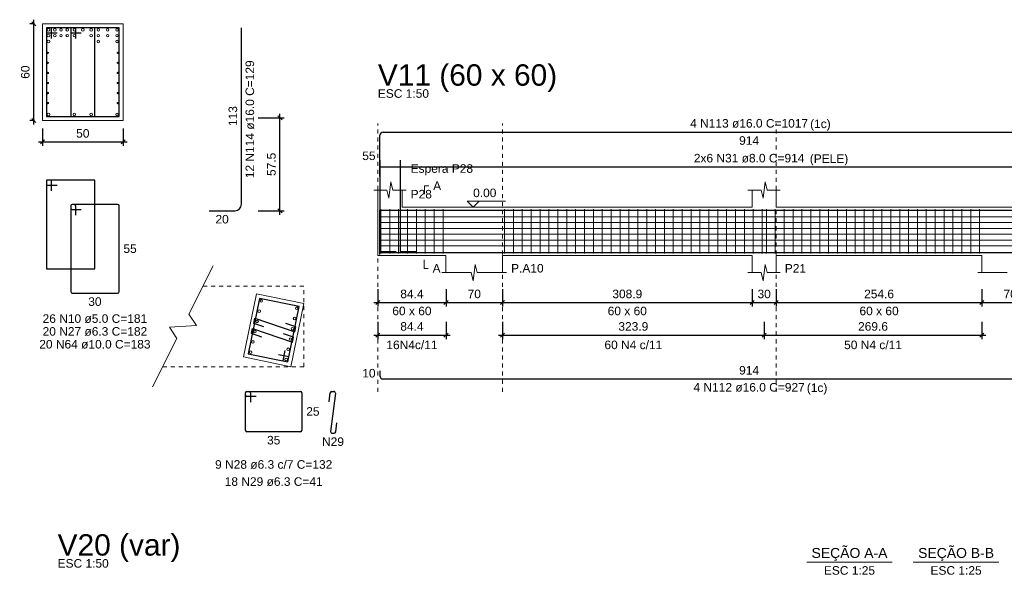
# Model space of a CAD drawing. Header units: millimetres. Extents: x 10 to 1250, y -62 to 528.
# Tile 855 of 909: x 871 to 895, y 84 to 98. Entities that reach past the tile are written whole.
import ezdxf

# ---------------------------------------------------------------- set-up
doc = ezdxf.new("R2010")
doc.units = ezdxf.units.MM
doc.header["$LTSCALE"] = 0.05
doc.linetypes.add('DOT', pattern=[6.35, 0, -6.35])
for name, color, linetype, lineweight in [('Descrição da armadura', 7, 'Continuous', 5), ('DT-Arm complementar', 5, 'Continuous', 5), ('DT-Barras na forma', 2, 'Continuous', 30), ('DT-Barras no corte', 5, 'Continuous', 5), ('DT-Barras rebatidas', 2, 'Continuous', 30), ('DT-Cotas', 9, 'Continuous', 5), ('DT-Forma', 5, 'Continuous', 5), ('DT-Pontilhado', 9, 'DOT', 5), ('DT-Textos', 7, 'Continuous', 5), ('DT-Título', 3, 'Continuous', 20), ('Textos armaduras', 7, 'Continuous', 5)]:
    doc.layers.add(name, color=color, linetype=linetype, lineweight=lineweight)
doc.styles.add('Arial', font='arial.ttf')
doc.styles.get("Standard").update_dxf_attribs({"font": 'arial.ttf'})
doc.dimstyles.new('UM_25.000000', dxfattribs={"dimtxt": 0.18, "dimasz": 0.1, "dimexe": 0.1, "dimexo": 0.2, "dimgap": 0, "dimtad": 1, "dimtih": 1, "dimtoh": 1, "dimdec": 1, "dimlfac": 25, "dimzin": 0, "dimdsep": 46, "dimtxsty": 'Standard', "dimcen": 0.09, "dimdle": 0.1, "dimadec": 1, "dimazin": 2, "dimtfac": 1, "dimtdec": 4, "dimtofl": 0, "dimtmove": 0, "dimatfit": 3, "dimfxl": 1, "dimtolj": 1, "dimarcsym": 0})
doc.dimstyles.new('UM_50.000000', dxfattribs={"dimtxt": 0.18, "dimasz": 0.1, "dimexe": 0.1, "dimexo": 0.2, "dimgap": 0.1, "dimtad": 1, "dimdec": 1, "dimlfac": 50, "dimzin": 0, "dimdsep": 46, "dimtxsty": 'Standard', "dimblk": 'OBLIQUE', "dimcen": 0.09, "dimdle": 0.1, "dimadec": 1, "dimazin": 2, "dimtfac": 1, "dimtdec": 1, "dimtofl": 0, "dimtmove": 0, "dimatfit": 3, "dimldrblk": 'OBLIQUE', "dimfxl": 1, "dimtolj": 1, "dimarcsym": 1})

# ---------------------------------------------------------------- blocks, each defined once
blk = doc.blocks.new('_Oblique')
at = {"color": 0, "linetype": 'ByBlock', "lineweight": -2}
blk.add_line((-0.5, -0.5), (0.5, 0.5), dxfattribs=at)
blk = doc.blocks.new('*D1159')
at = {"layer": 'Defpoints', "color": 0, "transparency": 16777216}
for p in [(879.677, 91.127), (881.365, 91.127), (881.365, 90.597)]:
    blk.add_point(p, dxfattribs=at)
at = {"layer": 'DT-Cotas', "color": 0, "lineweight": -2, "transparency": 16777216}
for p, q in [((879.677, 90.927), (879.677, 90.497)), ((881.365, 90.927), (881.365, 90.497)), ((879.577, 90.597), (881.465, 90.597))]:
    blk.add_line(p, q, dxfattribs=at)
at = {"layer": 'DT-Cotas', "color": 0, "lineweight": -2, "transparency": 16777216, "xscale": 0.1, "yscale": 0.1, "zscale": 0.1, "rotation": 180}
blk.add_blockref('_Oblique', (879.677, 90.597), dxfattribs=at)
at = {"layer": 'DT-Cotas', "color": 0, "lineweight": -2, "transparency": 16777216, "xscale": 0.1, "yscale": 0.1, "zscale": 0.1}
blk.add_blockref('_Oblique', (881.365, 90.597), dxfattribs=at)
at = {"layer": 'DT-Cotas', "transparency": 16777216, "insert": (880.521, 90.809), "char_height": 0.2118, "attachment_point": 5, "rotation": 0.0057, "style": 'Arial'}
blk.add_mtext('\\A1;84.4', dxfattribs=at)
blk = doc.blocks.new('*D1160')
at = {"layer": 'Defpoints', "color": 0, "transparency": 16777216}
for p in [(881.365, 91.127), (882.765, 91.127), (882.765, 90.597)]:
    blk.add_point(p, dxfattribs=at)
at = {"layer": 'DT-Cotas', "color": 0, "lineweight": -2, "transparency": 16777216}
for p, q in [((881.365, 90.927), (881.365, 90.497)), ((882.765, 90.927), (882.765, 90.497)), ((881.265, 90.597), (882.865, 90.597))]:
    blk.add_line(p, q, dxfattribs=at)
at = {"layer": 'DT-Cotas', "color": 0, "lineweight": -2, "transparency": 16777216, "xscale": 0.1, "yscale": 0.1, "zscale": 0.1, "rotation": 180}
blk.add_blockref('_Oblique', (881.365, 90.597), dxfattribs=at)
at = {"layer": 'DT-Cotas', "color": 0, "lineweight": -2, "transparency": 16777216, "xscale": 0.1, "yscale": 0.1, "zscale": 0.1}
blk.add_blockref('_Oblique', (882.765, 90.597), dxfattribs=at)
at = {"layer": 'DT-Cotas', "transparency": 16777216, "insert": (882.065, 90.809), "char_height": 0.2118, "attachment_point": 5, "rotation": 0.0057, "style": 'Arial'}
blk.add_mtext('\\A1;70', dxfattribs=at)
blk = doc.blocks.new('*D1161')
at = {"layer": 'Defpoints', "color": 0, "transparency": 16777216}
for p in [(882.765, 91.127), (888.943, 91.127), (888.943, 90.597)]:
    blk.add_point(p, dxfattribs=at)
at = {"layer": 'DT-Cotas', "color": 0, "lineweight": -2, "transparency": 16777216}
for p, q in [((882.765, 90.927), (882.765, 90.497)), ((888.943, 90.927), (888.943, 90.497)), ((882.665, 90.597), (889.043, 90.597))]:
    blk.add_line(p, q, dxfattribs=at)
at = {"layer": 'DT-Cotas', "color": 0, "lineweight": -2, "transparency": 16777216, "xscale": 0.1, "yscale": 0.1, "zscale": 0.1, "rotation": 180}
blk.add_blockref('_Oblique', (882.765, 90.597), dxfattribs=at)
at = {"layer": 'DT-Cotas', "color": 0, "lineweight": -2, "transparency": 16777216, "xscale": 0.1, "yscale": 0.1, "zscale": 0.1}
blk.add_blockref('_Oblique', (888.943, 90.597), dxfattribs=at)
at = {"layer": 'DT-Cotas', "transparency": 16777216, "insert": (885.854, 90.809), "char_height": 0.2118, "attachment_point": 5, "rotation": 0.0057, "style": 'Arial'}
blk.add_mtext('\\A1;308.9', dxfattribs=at)
blk = doc.blocks.new('*D1162')
at = {"layer": 'Defpoints', "color": 0, "transparency": 16777216}
for p in [(888.943, 91.127), (889.543, 91.127), (889.543, 90.597)]:
    blk.add_point(p, dxfattribs=at)
at = {"layer": 'DT-Cotas', "color": 0, "lineweight": -2, "transparency": 16777216}
for p, q in [((888.943, 90.927), (888.943, 90.497)), ((889.543, 90.927), (889.543, 90.497)), ((888.843, 90.597), (889.643, 90.597))]:
    blk.add_line(p, q, dxfattribs=at)
at = {"layer": 'DT-Cotas', "color": 0, "lineweight": -2, "transparency": 16777216, "xscale": 0.1, "yscale": 0.1, "zscale": 0.1, "rotation": 180}
blk.add_blockref('_Oblique', (888.943, 90.597), dxfattribs=at)
at = {"layer": 'DT-Cotas', "color": 0, "lineweight": -2, "transparency": 16777216, "xscale": 0.1, "yscale": 0.1, "zscale": 0.1}
blk.add_blockref('_Oblique', (889.543, 90.597), dxfattribs=at)
at = {"layer": 'DT-Cotas', "transparency": 16777216, "insert": (889.243, 90.809), "char_height": 0.2118, "attachment_point": 5, "rotation": 0.0057, "style": 'Arial'}
blk.add_mtext('\\A1;30', dxfattribs=at)
blk = doc.blocks.new('*D1163')
at = {"layer": 'Defpoints', "color": 0, "transparency": 16777216}
for p in [(889.543, 91.127), (894.635, 91.127), (894.635, 90.597)]:
    blk.add_point(p, dxfattribs=at)
at = {"layer": 'DT-Cotas', "color": 0, "lineweight": -2, "transparency": 16777216}
for p, q in [((889.543, 90.927), (889.543, 90.497)), ((894.635, 90.927), (894.635, 90.497)), ((889.443, 90.597), (894.735, 90.597))]:
    blk.add_line(p, q, dxfattribs=at)
at = {"layer": 'DT-Cotas', "color": 0, "lineweight": -2, "transparency": 16777216, "xscale": 0.1, "yscale": 0.1, "zscale": 0.1, "rotation": 180}
blk.add_blockref('_Oblique', (889.543, 90.597), dxfattribs=at)
at = {"layer": 'DT-Cotas', "color": 0, "lineweight": -2, "transparency": 16777216, "xscale": 0.1, "yscale": 0.1, "zscale": 0.1}
blk.add_blockref('_Oblique', (894.635, 90.597), dxfattribs=at)
at = {"layer": 'DT-Cotas', "transparency": 16777216, "insert": (892.089, 90.809), "char_height": 0.2118, "attachment_point": 5, "rotation": 0.0057, "style": 'Arial'}
blk.add_mtext('\\A1;254.6', dxfattribs=at)
blk = doc.blocks.new('*D1164')
at = {"layer": 'Defpoints', "color": 0, "transparency": 16777216}
for p in [(894.635, 91.127), (896.035, 91.127), (896.035, 90.597)]:
    blk.add_point(p, dxfattribs=at)
at = {"layer": 'DT-Cotas', "color": 0, "lineweight": -2, "transparency": 16777216}
for p, q in [((894.635, 90.927), (894.635, 90.497)), ((896.035, 90.927), (896.035, 90.497)), ((894.535, 90.597), (896.135, 90.597))]:
    blk.add_line(p, q, dxfattribs=at)
at = {"layer": 'DT-Cotas', "color": 0, "lineweight": -2, "transparency": 16777216, "xscale": 0.1, "yscale": 0.1, "zscale": 0.1, "rotation": 180}
blk.add_blockref('_Oblique', (894.635, 90.597), dxfattribs=at)
at = {"layer": 'DT-Cotas', "color": 0, "lineweight": -2, "transparency": 16777216, "xscale": 0.1, "yscale": 0.1, "zscale": 0.1}
blk.add_blockref('_Oblique', (896.035, 90.597), dxfattribs=at)
at = {"layer": 'DT-Cotas', "transparency": 16777216, "insert": (895.335, 90.809), "char_height": 0.2118, "attachment_point": 5, "rotation": 0.0057, "style": 'Arial'}
blk.add_mtext('\\A1;70', dxfattribs=at)
blk = doc.blocks.new('*D1166')
at = {"layer": 'Defpoints', "color": 0, "transparency": 16777216}
for p in [(879.677, 90.322), (881.365, 90.322), (881.365, 89.792)]:
    blk.add_point(p, dxfattribs=at)
at = {"layer": 'DT-Cotas', "color": 0, "lineweight": -2, "transparency": 16777216}
for p, q in [((879.677, 90.122), (879.677, 89.692)), ((881.365, 90.122), (881.365, 89.692)), ((879.577, 89.792), (881.465, 89.792))]:
    blk.add_line(p, q, dxfattribs=at)
at = {"layer": 'DT-Cotas', "color": 0, "lineweight": -2, "transparency": 16777216, "xscale": 0.1, "yscale": 0.1, "zscale": 0.1, "rotation": 180}
blk.add_blockref('_Oblique', (879.677, 89.792), dxfattribs=at)
at = {"layer": 'DT-Cotas', "color": 0, "lineweight": -2, "transparency": 16777216, "xscale": 0.1, "yscale": 0.1, "zscale": 0.1}
blk.add_blockref('_Oblique', (881.365, 89.792), dxfattribs=at)
at = {"layer": 'DT-Cotas', "transparency": 16777216, "insert": (880.521, 90.004), "char_height": 0.2118, "attachment_point": 5, "rotation": 0.0057, "style": 'Arial'}
blk.add_mtext('\\A1;84.4', dxfattribs=at)
blk = doc.blocks.new('*D1167')
at = {"layer": 'Defpoints', "color": 0, "transparency": 16777216}
for p in [(882.765, 90.322), (889.243, 90.322), (889.243, 89.792)]:
    blk.add_point(p, dxfattribs=at)
at = {"layer": 'DT-Cotas', "color": 0, "lineweight": -2, "transparency": 16777216}
for p, q in [((882.765, 90.122), (882.765, 89.692)), ((889.243, 90.122), (889.243, 89.692)), ((882.665, 89.792), (889.343, 89.792))]:
    blk.add_line(p, q, dxfattribs=at)
at = {"layer": 'DT-Cotas', "color": 0, "lineweight": -2, "transparency": 16777216, "xscale": 0.1, "yscale": 0.1, "zscale": 0.1, "rotation": 180}
blk.add_blockref('_Oblique', (882.765, 89.792), dxfattribs=at)
at = {"layer": 'DT-Cotas', "color": 0, "lineweight": -2, "transparency": 16777216, "xscale": 0.1, "yscale": 0.1, "zscale": 0.1}
blk.add_blockref('_Oblique', (889.243, 89.792), dxfattribs=at)
at = {"layer": 'DT-Cotas', "transparency": 16777216, "insert": (886.004, 90.004), "char_height": 0.2118, "attachment_point": 5, "rotation": 0.0057, "style": 'Arial'}
blk.add_mtext('\\A1;323.9', dxfattribs=at)
blk = doc.blocks.new('*D1168')
at = {"layer": 'Defpoints', "color": 0, "transparency": 16777216}
for p in [(889.243, 90.322), (894.635, 90.322), (894.635, 89.792)]:
    blk.add_point(p, dxfattribs=at)
at = {"layer": 'DT-Cotas', "color": 0, "lineweight": -2, "transparency": 16777216}
for p, q in [((889.243, 90.122), (889.243, 89.692)), ((894.635, 90.122), (894.635, 89.692)), ((889.143, 89.792), (894.735, 89.792))]:
    blk.add_line(p, q, dxfattribs=at)
at = {"layer": 'DT-Cotas', "color": 0, "lineweight": -2, "transparency": 16777216, "xscale": 0.1, "yscale": 0.1, "zscale": 0.1, "rotation": 180}
blk.add_blockref('_Oblique', (889.243, 89.792), dxfattribs=at)
at = {"layer": 'DT-Cotas', "color": 0, "lineweight": -2, "transparency": 16777216, "xscale": 0.1, "yscale": 0.1, "zscale": 0.1}
blk.add_blockref('_Oblique', (894.635, 89.792), dxfattribs=at)
at = {"layer": 'DT-Cotas', "transparency": 16777216, "insert": (891.939, 90.004), "char_height": 0.2118, "attachment_point": 5, "rotation": 0.0057, "style": 'Arial'}
blk.add_mtext('\\A1;269.6', dxfattribs=at)
blk = doc.blocks.new('*D1206')
at = {"layer": 'Defpoints', "color": 0, "transparency": 16777216}
for p in [(871.159, 97.506), (871.371, 97.506), (871.371, 95.106)]:
    blk.add_point(p, dxfattribs=at)
at = {"layer": 'DT-Cotas', "color": 0, "lineweight": -2, "transparency": 16777216}
for p, q in [((871.159, 95.006), (871.159, 97.606)), ((871.171, 97.506), (871.059, 97.506)), ((871.171, 95.106), (871.059, 95.106))]:
    blk.add_line(p, q, dxfattribs=at)
at = {"layer": 'DT-Cotas', "color": 0, "lineweight": -2, "transparency": 16777216, "xscale": 0.1, "yscale": 0.1, "zscale": 0.1}
for p, rotation in [((871.159, 97.506), 90), ((871.159, 95.106), 270)]:
    blk.add_blockref('_Oblique', p, dxfattribs=dict(at, rotation=rotation))
at = {"layer": 'DT-Cotas', "transparency": 16777216, "insert": (870.947, 96.306), "char_height": 0.2118, "attachment_point": 5, "rotation": 90, "style": 'Arial'}
blk.add_mtext('\\A1;60', dxfattribs=at)
blk = doc.blocks.new('*D1207')
at = {"layer": 'Defpoints', "color": 0, "transparency": 16777216}
for p in [(871.371, 95.106), (873.371, 95.106), (873.371, 94.577)]:
    blk.add_point(p, dxfattribs=at)
at = {"layer": 'DT-Cotas', "color": 0, "lineweight": -2, "transparency": 16777216}
for p, q in [((871.371, 94.906), (871.371, 94.477)), ((873.371, 94.906), (873.371, 94.477)), ((871.271, 94.577), (873.471, 94.577))]:
    blk.add_line(p, q, dxfattribs=at)
at = {"layer": 'DT-Cotas', "color": 0, "lineweight": -2, "transparency": 16777216, "xscale": 0.1, "yscale": 0.1, "zscale": 0.1, "rotation": 180}
blk.add_blockref('_Oblique', (871.371, 94.577), dxfattribs=at)
at = {"layer": 'DT-Cotas', "color": 0, "lineweight": -2, "transparency": 16777216, "xscale": 0.1, "yscale": 0.1, "zscale": 0.1}
blk.add_blockref('_Oblique', (873.371, 94.577), dxfattribs=at)
at = {"layer": 'DT-Cotas', "transparency": 16777216, "insert": (872.371, 94.788), "char_height": 0.2118, "attachment_point": 5, "rotation": 0.0057, "style": 'Arial'}
blk.add_mtext('\\A1;50', dxfattribs=at)
blk = doc.blocks.new('*D1217')
at = {"layer": 'Defpoints', "color": 0, "transparency": 16777216}
for p in [(876.513, 95.171), (877.254, 95.171), (876.513, 92.871)]:
    blk.add_point(p, dxfattribs=at)
at = {"layer": 'DT-Cotas', "color": 0, "lineweight": -2, "transparency": 16777216}
for p, q in [((876.713, 95.171), (877.354, 95.171)), ((877.254, 92.771), (877.254, 95.271)), ((876.713, 92.871), (877.354, 92.871))]:
    blk.add_line(p, q, dxfattribs=at)
at = {"layer": 'DT-Cotas', "color": 0, "lineweight": -2, "transparency": 16777216, "xscale": 0.1, "yscale": 0.1, "zscale": 0.1}
for p, rotation in [((877.254, 95.171), 90), ((877.254, 92.871), 270)]:
    blk.add_blockref('_Oblique', p, dxfattribs=dict(at, rotation=rotation))
at = {"layer": 'DT-Cotas', "transparency": 16777216, "insert": (877.042, 94.021), "char_height": 0.2118, "attachment_point": 5, "rotation": 90, "style": 'Arial'}
blk.add_mtext('\\A1;57.5', dxfattribs=at)

msp = doc.modelspace()

# ---------------------------------------------------------------- linework, layer by layer
at = {"layer": 'DT-Arm complementar'}
for p, q in [((879.7508, 91.8122), (879.7508, 92.9122)), ((879.9708, 91.8122), (879.9708, 92.9122)), ((880.1908, 91.8122), (880.1908, 92.9122)), ((880.4108, 91.8122), (880.4108, 92.9122)), ((880.6308, 91.8122), (880.6308, 92.9122)), ((880.8508, 91.8122), (880.8508, 92.9122)), ((881.0708, 91.8122), (881.0708, 92.9122)), ((881.2908, 91.8122), (881.2908, 92.9122)), ((882.8138, 91.8122), (882.8138, 92.9122)), ((883.0338, 91.8122), (883.0338, 92.9122)), ((883.2538, 91.8122), (883.2538, 92.9122)), ((883.4738, 91.8122), (883.4738, 92.9122)), ((883.6938, 91.8122), (883.6938, 92.9122)), ((883.9138, 91.8122), (883.9138, 92.9122)), ((884.1338, 91.8122), (884.1338, 92.9122)), ((884.3538, 91.8122), (884.3538, 92.9122)), ((884.5738, 91.8122), (884.5738, 92.9122)), ((884.7938, 91.8122), (884.7938, 92.9122)), ((885.0138, 91.8122), (885.0138, 92.9122)), ((885.2338, 91.8122), (885.2338, 92.9122)), ((885.4538, 91.8122), (885.4538, 92.9122)), ((885.6738, 91.8122), (885.6738, 92.9122)), ((885.8938, 91.8122), (885.8938, 92.9122)), ((886.1138, 91.8122), (886.1138, 92.9122)), ((886.3338, 91.8122), (886.3338, 92.9122)), ((886.5538, 91.8122), (886.5538, 92.9122)), ((886.7738, 91.8122), (886.7738, 92.9122)), ((886.9938, 91.8122), (886.9938, 92.9122)), ((887.2138, 91.8122), (887.2138, 92.9122)), ((887.4338, 91.8122), (887.4338, 92.9122)), ((887.6538, 91.8122), (887.6538, 92.9122)), ((887.8738, 91.8122), (887.8738, 92.9122)), ((888.0938, 91.8122), (888.0938, 92.9122)), ((888.3138, 91.8122), (888.3138, 92.9122)), ((888.5338, 91.8122), (888.5338, 92.9122)), ((888.7538, 91.8122), (888.7538, 92.9122)), ((888.9738, 91.8122), (888.9738, 92.9122)), ((889.1938, 91.8122), (889.1938, 92.9122)), ((889.299, 91.8122), (889.299, 92.9122)), ((889.519, 91.8122), (889.519, 92.9122)), ((889.739, 91.8122), (889.739, 92.9122)), ((889.959, 91.8122), (889.959, 92.9122)), ((890.179, 91.8122), (890.179, 92.9122)), ((890.399, 91.8122), (890.399, 92.9122)), ((890.619, 91.8122), (890.619, 92.9122)), ((890.839, 91.8122), (890.839, 92.9122)), ((891.059, 91.8122), (891.059, 92.9122)), ((891.279, 91.8122), (891.279, 92.9122)), ((891.499, 91.8122), (891.499, 92.9122)), ((891.719, 91.8122), (891.719, 92.9122)), ((891.939, 91.8122), (891.939, 92.9122)), ((892.159, 91.8122), (892.159, 92.9122)), ((892.379, 91.8122), (892.379, 92.9122)), ((892.599, 91.8122), (892.599, 92.9122)), ((892.819, 91.8122), (892.819, 92.9122)), ((893.039, 91.8122), (893.039, 92.9122)), ((893.259, 91.8122), (893.259, 92.9122)), ((893.479, 91.8122), (893.479, 92.9122)), ((893.699, 91.8122), (893.699, 92.9122)), ((893.919, 91.8122), (893.919, 92.9122)), ((894.139, 91.8122), (894.139, 92.9122)), ((894.359, 91.8122), (894.359, 92.9122)), ((894.579, 91.8122), (894.579, 92.9122)), ((879.727, 92.7251), (898.015, 92.7251)), ((879.727, 92.5799), (898.015, 92.5799)), ((879.727, 92.4348), (898.015, 92.4348)), ((879.727, 92.2897), (898.015, 92.2897)), ((879.727, 92.1445), (898.015, 92.1445)), ((879.727, 91.9994), (898.015, 91.9994))]:
    msp.add_line(p, q, dxfattribs=at)
at = {"layer": 'DT-Barras na forma'}
for p, q in [((871.5966, 97.4061), (871.4706, 97.4061)), ((871.4706, 97.4061), (871.4706, 95.2061)), ((872.6706, 97.4061), (871.4706, 97.4061)), ((871.4706, 97.4061), (871.4706, 97.2801)), ((871.5966, 97.1431), (871.5966, 97.4061)), ((872.1966, 97.4061), (872.0706, 97.4061)), ((872.0706, 97.4061), (872.0706, 95.2061)), ((873.2706, 97.4061), (872.0706, 97.4061)), ((872.0706, 97.4061), (872.0706, 97.2801)), ((872.1966, 97.1431), (872.1966, 97.4061)), ((872.6706, 95.2061), (872.6706, 97.4061)), ((873.2706, 95.2061), (873.2706, 97.4061)), ((871.4706, 97.2801), (871.7336, 97.2801)), ((872.0706, 97.2801), (872.3336, 97.2801)), ((871.4706, 95.2061), (872.6706, 95.2061)), ((872.0706, 95.2061), (873.2706, 95.2061))]:
    msp.add_line(p, q, dxfattribs=at)
for points in [[(879.727, 94.1277), (879.727, 91.8602), (880.127, 91.8602)], [(880.227, 94.1277), (880.227, 91.8602), (880.627, 91.8602)], [(879.727, 91.7862), (879.727, 92.8862), (898.015, 92.8862), (898.015, 91.7862)], [(879.727, 92.0382), (879.727, 91.8382), (898.015, 91.8382), (898.015, 92.0382)], [(877.3757, 89.4076), (877.3224, 89.1501), (877.4458, 89.1245), (877.7297, 90.4954), (876.7504, 90.6982), (876.4665, 89.3273), (877.4458, 89.1245), (877.4713, 89.2479), (877.2138, 89.3012)], [(876.8531, 89.9973), (876.604, 90.0816), (876.6298, 90.2061), (877.6193, 89.8713), (877.645, 89.9959), (877.3959, 90.0802)], [(876.8004, 89.7427), (876.5513, 89.827), (876.5771, 89.9515), (877.5665, 89.6167), (877.5923, 89.7413), (877.3432, 89.8256)]]:
    msp.add_lwpolyline(points, dxfattribs=at)
at = {"layer": 'DT-Barras no corte'}
for centre, radius in [((871.5226, 97.3541), 0.032), ((871.6772, 97.3541), 0.032), ((871.8318, 97.3541), 0.032), ((871.9864, 97.3541), 0.032), ((872.1616, 97.3541), 0.032), ((872.3706, 97.3541), 0.032), ((872.5797, 97.3541), 0.032), ((872.7549, 97.3541), 0.032), ((872.9868, 97.3541), 0.032), ((873.2186, 97.3541), 0.032), ((871.5226, 97.2101), 0.032), ((871.5226, 97.0661), 0.032), ((871.6772, 97.2101), 0.032), ((871.8318, 97.2101), 0.032), ((871.9864, 97.2101), 0.032), ((872.1616, 97.2101), 0.032), ((872.5797, 97.2101), 0.032), ((872.7549, 97.2101), 0.032), ((872.7549, 97.0661), 0.032), ((872.9868, 97.2101), 0.032), ((872.9868, 97.2101), 0.032), ((873.2186, 97.2101), 0.032), ((873.2186, 97.0661), 0.032), ((871.5066, 96.785), 0.016), ((873.2346, 96.785), 0.016), ((871.5066, 96.5358), 0.016), ((873.2346, 96.5358), 0.016), ((871.5066, 96.2867), 0.016), ((873.2346, 96.2867), 0.016), ((871.5066, 96.0375), 0.016), ((873.2346, 96.0375), 0.016), ((871.5066, 95.7884), 0.016), ((873.2346, 95.7884), 0.016), ((871.5066, 95.5393), 0.016), ((873.2346, 95.5393), 0.016), ((871.5226, 95.2581), 0.032), ((872.1616, 95.2581), 0.032), ((872.5797, 95.2581), 0.032), ((873.2186, 95.2581), 0.032), ((876.7909, 90.6368), 0.032), ((877.6683, 90.4551), 0.032), ((876.7383, 90.3832), 0.032), ((877.6157, 90.2015), 0.032), ((876.6858, 90.1296), 0.032), ((877.5632, 89.9479), 0.032), ((876.6331, 89.875), 0.032), ((876.5806, 89.6213), 0.032), ((877.5105, 89.6933), 0.032), ((876.5281, 89.3677), 0.032), ((877.458, 89.4396), 0.032), ((877.4054, 89.186), 0.032)]:
    msp.add_circle(centre, radius, dxfattribs=at)
at = {"layer": 'DT-Barras rebatidas'}
for p, q in [((876.3008, 93.0313), (876.3008, 97.4061)), ((879.727, 93.7207), (879.727, 94.7407)), ((879.807, 94.8207), (897.935, 94.8207)), ((879.727, 93.9577), (898.015, 93.9577)), ((871.5966, 93.6294), (871.4706, 93.6294)), ((871.4706, 93.6294), (871.4706, 91.4294)), ((872.6706, 93.6294), (871.4706, 93.6294)), ((871.4706, 93.6294), (871.4706, 93.5034)), ((871.5966, 93.3664), (871.5966, 93.6294)), ((872.6706, 91.4294), (872.6706, 93.6294)), ((871.4706, 93.5034), (871.7336, 93.5034)), ((872.0706, 92.9916), (872.0706, 90.8672)), ((872.0706, 92.9916), (872.0706, 92.9412)), ((872.1588, 93.0294), (872.1084, 93.0294)), ((873.2328, 93.0294), (872.1084, 93.0294)), ((872.1084, 92.9034), (872.3336, 92.9034)), ((872.1966, 92.7664), (872.1966, 92.9916)), ((873.2706, 90.8672), (873.2706, 92.9916)), ((875.5008, 92.8713), (876.1408, 92.8713)), ((871.4706, 91.4294), (872.6706, 91.4294)), ((872.1084, 90.8294), (873.2328, 90.8294)), ((879.727, 88.9036), (879.727, 88.7836)), ((879.807, 88.7036), (897.935, 88.7036)), ((876.3981, 88.3076), (876.3981, 88.358)), ((876.3981, 87.4336), (876.3981, 88.358)), ((876.4359, 88.3958), (877.7603, 88.3958)), ((876.4359, 88.3958), (876.4863, 88.3958)), ((876.6611, 88.2698), (876.4359, 88.2698)), ((876.5241, 88.358), (876.5241, 88.1328)), ((877.7981, 88.358), (877.7981, 87.4336)), ((878.4709, 88.1347), (878.4988, 88.3626)), ((878.6249, 88.3534), (878.5081, 87.4014)), ((878.5363, 88.3958), (878.5874, 88.3958)), ((878.6342, 87.3922), (878.6621, 87.62)), ((877.7603, 87.3958), (876.4359, 87.3958)), ((878.5456, 87.359), (878.5966, 87.359))]:
    msp.add_line(p, q, dxfattribs=at)
for centre, radius, start, end in [((879.807, 94.7407), 0.08, 90, 180), ((872.1084, 92.9916), 0.0378, 90, 180), ((872.1084, 92.9916), 0.0378, 90, 180), ((872.1084, 92.9412), 0.0378, 180, 270), ((872.1588, 92.9916), 0.0378, 0, 90), ((873.2328, 92.9916), 0.0378, 0, 90), ((876.1408, 93.0313), 0.16, 270, 0), ((872.1084, 90.8672), 0.0378, 180, 270), ((873.2328, 90.8672), 0.0378, 270, 0), ((879.807, 88.7836), 0.08, 180, 270), ((876.4359, 88.358), 0.0378, 90, 180), ((876.4359, 88.358), 0.0378, 90, 180), ((876.4359, 88.3076), 0.0378, 180, 270), ((876.4863, 88.358), 0.0378, 0, 90), ((877.7603, 88.358), 0.0378, 0, 90), ((878.5363, 88.358), 0.0378, 90, 173.00561), ((878.5874, 88.358), 0.0378, 353.00561, 90), ((876.4359, 87.4336), 0.0378, 180, 270), ((877.7603, 87.4336), 0.0378, 270, 0), ((878.5456, 87.3968), 0.0378, 173.00561, 270), ((878.5966, 87.3968), 0.0378, 270, 353.00561)]:
    msp.add_arc(centre, radius, start, end, dxfattribs=at)
at = {"layer": 'DT-Forma'}
for p, q in [((873.3706, 97.5061), (871.3706, 97.5061)), ((871.3706, 97.5061), (871.3706, 97.5061)), ((871.3706, 97.5061), (871.3706, 95.1061)), ((873.3706, 95.1061), (873.3706, 97.5061)), ((873.3706, 97.5061), (873.3706, 97.5061)), ((871.3706, 95.1061), (873.3706, 95.1061)), ((871.3706, 95.1061), (871.3706, 95.1061)), ((873.3706, 95.1061), (873.3706, 95.1061)), ((879.577, 93.3858), (879.902, 93.3858)), ((879.677, 92.9622), (879.677, 93.3858)), ((879.902, 93.3858), (879.952, 93.1858)), ((879.952, 93.1858), (880.002, 93.5858)), ((880.002, 93.5858), (880.052, 93.3858)), ((880.052, 93.3858), (880.377, 93.3858)), ((880.277, 93.3858), (880.277, 92.9622)), ((888.843, 93.3858), (889.168, 93.3858)), ((888.943, 92.9622), (888.943, 93.3858)), ((889.168, 93.3858), (889.218, 93.1858)), ((889.218, 93.1858), (889.268, 93.5858)), ((889.268, 93.5858), (889.318, 93.3858)), ((889.318, 93.3858), (889.643, 93.3858)), ((889.543, 93.3858), (889.543, 92.9622)), ((880.277, 92.9622), (881.3646, 92.9622)), ((881.3646, 92.9622), (882.7646, 92.9622)), ((882.7646, 92.9622), (888.943, 92.9622)), ((889.543, 92.9622), (894.635, 92.9622)), ((894.635, 92.9622), (896.035, 92.9622)), ((879.677, 91.7622), (880.277, 91.7622)), ((880.277, 91.7622), (881.3646, 91.7622)), ((881.3646, 91.7622), (881.3646, 91.3386)), ((882.7646, 91.3386), (882.7646, 91.7622)), ((882.7646, 91.7622), (888.943, 91.7622)), ((888.943, 91.7622), (888.943, 91.3386)), ((889.543, 91.3386), (889.543, 91.7622)), ((889.543, 91.7622), (894.635, 91.7622)), ((894.635, 91.7622), (894.635, 91.3386)), ((882.0396, 91.1386), (882.0896, 91.5386)), ((882.0896, 91.5386), (882.1396, 91.3386)), ((889.218, 91.1386), (889.268, 91.5386)), ((889.268, 91.5386), (889.318, 91.3386)), ((881.2646, 91.3386), (881.9896, 91.3386)), ((881.9896, 91.3386), (882.0396, 91.1386)), ((882.1396, 91.3386), (882.8646, 91.3386)), ((888.843, 91.3386), (889.168, 91.3386)), ((889.168, 91.3386), (889.218, 91.1386)), ((889.318, 91.3386), (889.643, 91.3386)), ((894.535, 91.3386), (895.26, 91.3386))]:
    msp.add_line(p, q, dxfattribs=at)
at = {"layer": 'DT-Forma', "linetype": 'Continuous'}
msp.add_line((879.677, 91.7622), (879.677, 92.9622), dxfattribs=at)
at = {"layer": 'DT-Forma'}
msp.add_lwpolyline([(874.0986, 88.5064), (874.6986, 89.7064), (874.5138, 89.9863), (875.1834, 90.0264), (874.9986, 90.3064), (875.5986, 91.5064)], dxfattribs=at)
at = {"layer": 'DT-Forma', "linetype": 'DOT', "ltscale": 0.2}
for points in [[(875.3486, 91.0064), (877.8476, 91.0064)], [(877.8476, 89.0064), (877.8476, 91.0064)], [(874.3486, 89.0064), (877.8476, 89.0064)]]:
    msp.add_lwpolyline(points, dxfattribs=at)
at = {"layer": 'DT-Forma'}
msp.add_lwpolyline([(877.8476, 90.5734), (876.6726, 90.8164), (876.3486, 89.2494), (877.5236, 89.0064), (877.8476, 90.5734)], close=True, dxfattribs=at)
at = {"layer": 'DT-Pontilhado', "ltscale": 0.2}
for p, q in [((879.677, 88.3859), (879.677, 95.0325)), ((882.7646, 88.3859), (882.7646, 95.0325)), ((889.543, 88.3859), (889.543, 95.0325))]:
    msp.add_line(p, q, dxfattribs=at)
at = {"layer": 'DT-Textos'}
for p, q in [((890.2968, 84.1679), (892.4148, 84.1679)), ((892.9367, 84.1679), (895.0547, 84.1679))]:
    msp.add_line(p, q, dxfattribs=at)
for points in [[(880.8351, 93.2799), (880.8351, 93.4917), (880.941, 93.4917)], [(882.1848, 93.1105), (882.0365, 92.9622), (881.8882, 93.1105), (882.8413, 93.1105)], [(880.8208, 91.6563), (880.8208, 91.4445), (880.9267, 91.4445)]]:
    msp.add_lwpolyline(points, dxfattribs=at)

# ---------------------------------------------------------------- texts
at = {"layer": 'Descrição da armadura', "color": 7, "linetype": 'Continuous', "insert": (876.6185, 95.1387), "char_height": 0.2118, "width": 5.854558, "attachment_point": 8, "rotation": 90, "line_spacing_factor": 0.798, "style": 'Arial'}
msp.add_mtext('12 N114 ø16.0 C=129', dxfattribs=at)
at = {"layer": 'Descrição da armadura', "linetype": 'Continuous', "char_height": 0.2118, "attachment_point": 8, "line_spacing_factor": 0.798, "style": 'Arial'}
for s, insert, width in [('4 N113 ø16.0 C=1017', (888.871, 94.9266), 5.854558), ('2x6 N31 ø8.0 C=914', (888.871, 94.0636), 5.491291), ('26 N10 ø5.0 C=181', (872.6706, 90.0881), 5.194653), ('20 N27 ø6.3 C=182', (872.6706, 89.7704), 5.194653), ('20 N64 ø10.0 C=183', (872.6706, 89.4527), 5.524605), ('16N4c/11', (880.5208, 89.4395), 2.539679), ('60 N4 c/11', (886.0038, 89.4395), 2.869342), ('50 N4 c/11', (891.939, 89.4395), 2.869342), ('4 N112 ø16.0 C=927', (888.871, 88.3859), 5.524605)]:
    msp.add_mtext(s, dxfattribs=dict(at, insert=insert, width=width))
at = {"layer": 'Descrição da armadura', "color": 7, "linetype": 'Continuous', "char_height": 0.2118, "attachment_point": 8, "line_spacing_factor": 0.798, "style": 'Arial'}
for s, insert, width in [('N29', (878.5665, 87.0413), 1.088351), ('9 N28 ø6.3 c/7 C=132', (877.0981, 86.4735), 5.820954), ('18 N29 ø6.3 C=41', (877.0981, 86.0499), 4.8647)]:
    msp.add_mtext(s, dxfattribs=dict(at, insert=insert, width=width))
at = {"layer": 'DT-Textos', "line_spacing_factor": 0.798, "style": 'Arial'}
for s, insert, char_height, width, attachment_point in [('ESC 1:50', (879.677, 95.6679), 0.2118, 2.874069, 7), ('(1c)', (890.3811, 94.8563), 0.2118, 1.156382, 7), ('Espera P28', (880.4891, 93.7483), 0.2118, 3.508817, 7), ('A', (881.0469, 93.3858), 0.2118, 0.447864, 7), ('P28', (880.4888, 93.174), 0.2118, 1.194742, 7), ('0.00', (882.0365, 93.2058), 0.2118, 1.306872, 7), ('A', (881.0326, 91.3386), 0.2118, 0.447864, 7), ('P.A10', (882.9764, 91.3386), 0.2118, 1.829162, 7), ('P21', (889.7548, 91.3386), 0.2118, 1.194742, 7), ('60 x 60', (880.5208, 90.2796), 0.2118, 2.202601, 8), ('60 x 60', (885.8538, 90.2796), 0.2118, 2.202601, 8), ('60 x 60', (892.089, 90.2796), 0.2118, 2.202601, 8), ('(1c)', (890.2991, 88.3163), 0.2118, 1.156382, 7), ('SEÇÃO A-A', (891.356, 84.1928), 0.2471, 3.656684, 8), ('SEÇÃO B-B', (893.996, 84.1928), 0.2471, 3.656684, 8), ('ESC 1:50', (871.7467, 84.0254), 0.2118, 2.874069, 7), ('ESC 1:25', (891.3558, 83.8502), 0.2118, 2.874069, 8), ('ESC 1:25', (893.9957, 83.8502), 0.2118, 2.874069, 8)]:
    msp.add_mtext(s, dxfattribs=dict(at, insert=insert, char_height=char_height, width=width, attachment_point=attachment_point))
at = {"layer": 'DT-Textos', "linetype": 'Continuous', "insert": (890.3731, 93.9933), "char_height": 0.2118, "width": 2.16424, "attachment_point": 7, "line_spacing_factor": 0.798, "style": 'Arial'}
msp.add_mtext('(PELE)', dxfattribs=at)
at = {"layer": 'DT-Título', "char_height": 0.5295, "attachment_point": 7, "line_spacing_factor": 0.798, "style": 'Arial'}
for s, insert, width in [('V11 (60 x 60)', (879.6771, 95.8113), 9.405915), ('V20 (var)', (871.747, 84.1679), 6.442995)]:
    msp.add_mtext(s, dxfattribs=dict(at, insert=insert, width=width))
at = {"layer": 'Textos armaduras', "color": 7, "linetype": 'Continuous', "insert": (876.1949, 94.9712), "char_height": 0.2118, "width": 0.989858, "attachment_point": 7, "rotation": 90, "line_spacing_factor": 0.798, "style": 'Arial'}
msp.add_mtext('113', dxfattribs=at)
at = {"layer": 'Textos armaduras', "linetype": 'Continuous', "char_height": 0.2118, "attachment_point": 7, "line_spacing_factor": 0.798, "style": 'Arial'}
for s, insert, width in [('914', (888.6235, 94.503), 0.989858), ('55', (879.2911, 94.1248), 0.659905), ('55', (873.3765, 91.8235), 0.659905), ('30', (872.5057, 90.5117), 0.659905), ('10', (879.2911, 88.7377), 0.659905), ('914', (888.6235, 88.8095), 0.989858)]:
    msp.add_mtext(s, dxfattribs=dict(at, insert=insert, width=width))
at = {"layer": 'Textos armaduras', "color": 7, "linetype": 'Continuous', "char_height": 0.2118, "width": 0.659905, "attachment_point": 7, "line_spacing_factor": 0.798, "style": 'Arial'}
for s, insert in [('20', (875.6558, 92.5536)), ('25', (877.904, 87.7899)), ('35', (876.9331, 87.0781))]:
    msp.add_mtext(s, dxfattribs=dict(at, insert=insert))

# ---------------------------------------------------------------- dimensions: what is measured, and where the dimension line sits
at = {"layer": 'DT-Cotas'}
for base, p1, p2, picture, middle in [((871.1588, 97.5061), (871.3706, 95.1061), (871.3706, 97.5061), '*D1206', (870.947, 96.3061)), ((877.2539, 95.1713), (876.5126, 92.8713), (876.5126, 95.1713), '*D1217', (877.0421, 94.0213))]:
    dim = msp.add_linear_dim(base=base, p1=p1, p2=p2, angle=90, dimstyle='UM_25.000000', override={"dimtxt": 0.2118, "dimasz": 0.1, "dimexe": 0.1, "dimexo": 0.2, "dimtad": 1, "dimtih": 0, "dimtoh": 0, "dimdec": 1, "dimlfac": 25, "dimzin": 8, "dimtxsty": 'Arial', "dimblk": 'Oblique', "dimblk1": 'Oblique', "dimblk2": 'Oblique', "dimsah": 1, "dimdle": 0.1, "dimse1": 0, "dimse2": 0, "dimclrt": 256, "dimadec": 1, "dimazin": 3, "dimtmove": 2, "dimldrblk": 'Oblique'}, dxfattribs=at)
    dim.commit()
    dim.dimension.update_dxf_attribs({"geometry": picture, "text_midpoint": middle, "dimtype": 160, "text_rotation": 90})
for base, p1, p2, dimstyle, override, picture, middle in [((873.3706, 94.5766), (871.3706, 95.1061), (873.3706, 95.1061), 'UM_25.000000', {"dimtxt": 0.2118, "dimasz": 0.1, "dimexe": 0.1, "dimexo": 0.2, "dimtad": 1, "dimtih": 0, "dimtoh": 0, "dimdec": 1, "dimlfac": 25, "dimzin": 8, "dimtxsty": 'Arial', "dimblk": 'Oblique', "dimblk1": 'Oblique', "dimblk2": 'Oblique', "dimsah": 1, "dimdle": 0.1, "dimse1": 0, "dimse2": 0, "dimclrt": 256, "dimadec": 1, "dimazin": 3, "dimtmove": 2, "dimldrblk": 'Oblique'}, '*D1207', (872.3706, 94.7884)), ((881.3646, 90.5973), (879.677, 91.1268), (881.3646, 91.1268), 'UM_50.000000', {"dimtxt": 0.2118, "dimasz": 0.1, "dimexe": 0.1, "dimexo": 0.2, "dimtad": 1, "dimtih": 0, "dimtoh": 0, "dimdec": 1, "dimlfac": 50, "dimzin": 8, "dimtxsty": 'Arial', "dimblk": 'Oblique', "dimblk1": 'Oblique', "dimblk2": 'Oblique', "dimsah": 1, "dimdle": 0.1, "dimse1": 0, "dimse2": 0, "dimclrt": 256, "dimadec": 1, "dimazin": 3, "dimtmove": 2, "dimldrblk": 'Oblique'}, '*D1159', (880.5208, 90.8091)), ((882.7646, 90.5973), (881.3646, 91.1268), (882.7646, 91.1268), 'UM_50.000000', {"dimtxt": 0.2118, "dimasz": 0.1, "dimexe": 0.1, "dimexo": 0.2, "dimtad": 1, "dimtih": 0, "dimtoh": 0, "dimdec": 1, "dimlfac": 50, "dimzin": 8, "dimtxsty": 'Arial', "dimblk": 'Oblique', "dimblk1": 'Oblique', "dimblk2": 'Oblique', "dimsah": 1, "dimdle": 0.1, "dimse1": 0, "dimse2": 0, "dimclrt": 256, "dimadec": 1, "dimazin": 3, "dimtmove": 2, "dimldrblk": 'Oblique'}, '*D1160', (882.0646, 90.8091)), ((888.943, 90.5973), (882.7646, 91.1268), (888.943, 91.1268), 'UM_50.000000', {"dimtxt": 0.2118, "dimasz": 0.1, "dimexe": 0.1, "dimexo": 0.2, "dimtad": 1, "dimtih": 0, "dimtoh": 0, "dimdec": 1, "dimlfac": 50, "dimzin": 8, "dimtxsty": 'Arial', "dimblk": 'Oblique', "dimblk1": 'Oblique', "dimblk2": 'Oblique', "dimsah": 1, "dimdle": 0.1, "dimse1": 0, "dimse2": 0, "dimclrt": 256, "dimadec": 1, "dimazin": 3, "dimtmove": 2, "dimldrblk": 'Oblique'}, '*D1161', (885.8538, 90.8091)), ((889.543, 90.5973), (888.943, 91.1268), (889.543, 91.1268), 'UM_50.000000', {"dimtxt": 0.2118, "dimasz": 0.1, "dimexe": 0.1, "dimexo": 0.2, "dimtad": 1, "dimtih": 0, "dimtoh": 0, "dimdec": 1, "dimlfac": 50, "dimzin": 8, "dimtxsty": 'Arial', "dimblk": 'Oblique', "dimblk1": 'Oblique', "dimblk2": 'Oblique', "dimsah": 1, "dimdle": 0.1, "dimse1": 0, "dimse2": 0, "dimclrt": 256, "dimadec": 1, "dimazin": 3, "dimtmove": 2, "dimldrblk": 'Oblique'}, '*D1162', (889.243, 90.8091)), ((894.635, 90.5973), (889.543, 91.1268), (894.635, 91.1268), 'UM_50.000000', {"dimtxt": 0.2118, "dimasz": 0.1, "dimexe": 0.1, "dimexo": 0.2, "dimtad": 1, "dimtih": 0, "dimtoh": 0, "dimdec": 1, "dimlfac": 50, "dimzin": 8, "dimtxsty": 'Arial', "dimblk": 'Oblique', "dimblk1": 'Oblique', "dimblk2": 'Oblique', "dimsah": 1, "dimdle": 0.1, "dimse1": 0, "dimse2": 0, "dimclrt": 256, "dimadec": 1, "dimazin": 3, "dimtmove": 2, "dimldrblk": 'Oblique'}, '*D1163', (892.089, 90.8091)), ((896.035, 90.5973), (894.635, 91.1268), (896.035, 91.1268), 'UM_50.000000', {"dimtxt": 0.2118, "dimasz": 0.1, "dimexe": 0.1, "dimexo": 0.2, "dimtad": 1, "dimtih": 0, "dimtoh": 0, "dimdec": 1, "dimlfac": 50, "dimzin": 8, "dimtxsty": 'Arial', "dimblk": 'Oblique', "dimblk1": 'Oblique', "dimblk2": 'Oblique', "dimsah": 1, "dimdle": 0.1, "dimse1": 0, "dimse2": 0, "dimclrt": 256, "dimadec": 1, "dimazin": 3, "dimtmove": 2, "dimldrblk": 'Oblique'}, '*D1164', (895.335, 90.8091)), ((881.3646, 89.7925), (879.677, 90.322), (881.3646, 90.322), 'UM_50.000000', {"dimtxt": 0.2118, "dimasz": 0.1, "dimexe": 0.1, "dimexo": 0.2, "dimtad": 1, "dimtih": 0, "dimtoh": 0, "dimdec": 1, "dimlfac": 50, "dimzin": 8, "dimtxsty": 'Arial', "dimblk": 'Oblique', "dimblk1": 'Oblique', "dimblk2": 'Oblique', "dimsah": 1, "dimdle": 0.1, "dimse1": 0, "dimse2": 0, "dimclrt": 256, "dimadec": 1, "dimazin": 3, "dimtmove": 2, "dimldrblk": 'Oblique'}, '*D1166', (880.5208, 90.0043)), ((889.243, 89.7925), (882.7646, 90.322), (889.243, 90.322), 'UM_50.000000', {"dimtxt": 0.2118, "dimasz": 0.1, "dimexe": 0.1, "dimexo": 0.2, "dimtad": 1, "dimtih": 0, "dimtoh": 0, "dimdec": 1, "dimlfac": 50, "dimzin": 8, "dimtxsty": 'Arial', "dimblk": 'Oblique', "dimblk1": 'Oblique', "dimblk2": 'Oblique', "dimsah": 1, "dimdle": 0.1, "dimse1": 0, "dimse2": 0, "dimclrt": 256, "dimadec": 1, "dimazin": 3, "dimtmove": 2, "dimldrblk": 'Oblique'}, '*D1167', (886.0038, 90.0043)), ((894.635, 89.7925), (889.243, 90.322), (894.635, 90.322), 'UM_50.000000', {"dimtxt": 0.2118, "dimasz": 0.1, "dimexe": 0.1, "dimexo": 0.2, "dimtad": 1, "dimtih": 0, "dimtoh": 0, "dimdec": 1, "dimlfac": 50, "dimzin": 8, "dimtxsty": 'Arial', "dimblk": 'Oblique', "dimblk1": 'Oblique', "dimblk2": 'Oblique', "dimsah": 1, "dimdle": 0.1, "dimse1": 0, "dimse2": 0, "dimclrt": 256, "dimadec": 1, "dimazin": 3, "dimtmove": 2, "dimldrblk": 'Oblique'}, '*D1168', (891.939, 90.0043))]:
    dim = msp.add_linear_dim(base=base, p1=p1, p2=p2, dimstyle=dimstyle, override=override, dxfattribs=at)
    dim.commit()
    dim.dimension.update_dxf_attribs({"geometry": picture, "text_midpoint": middle, "dimtype": 160, "text_rotation": 0.00573})

doc.saveas('drawing.dxf')
